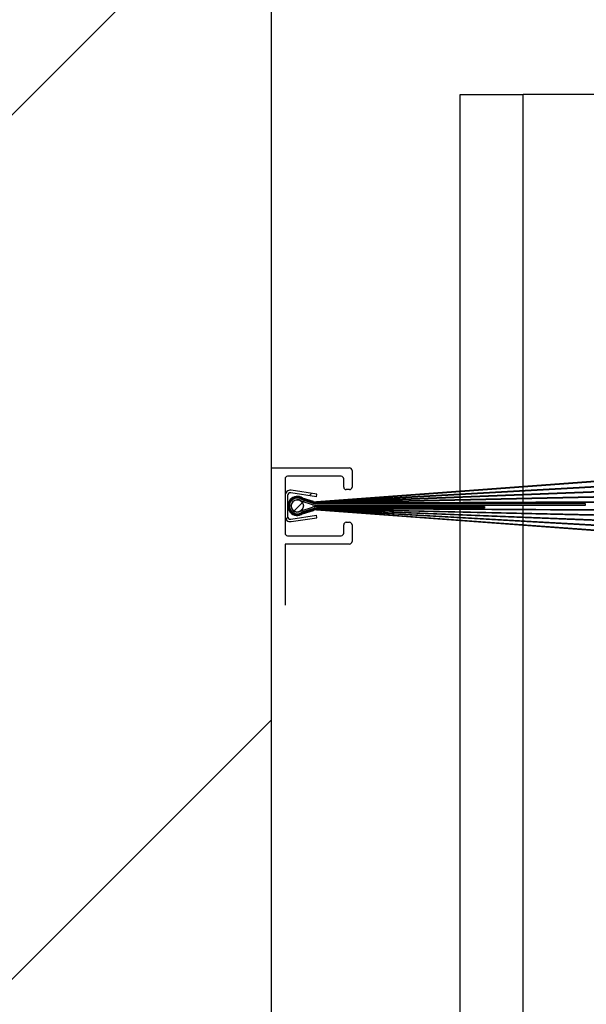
# Model space of a CAD drawing. Header units: inches. Extents: x 170 to 284, y 215 to 248.
# Tile 479 of 656: x 210.576 to 210.692, y 224.158 to 224.36. Entities that reach past the tile are written whole.
import ezdxf

# ---------------------------------------------------------------- set-up
doc = ezdxf.new("R2010")
doc.units = ezdxf.units.IN
doc.header["$LTSCALE"] = 0.25
doc.header["$MEASUREMENT"] = 0
doc.layers.add('RH FRONT OF HOOD', color=7, linetype='Continuous')
pattern_1 = [(45, (200.7563139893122, 218.4993357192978), (-0.03026527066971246, 0.03026527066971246), [])]

msp = doc.modelspace()

# ---------------------------------------------------------------- hatches: boundary and pattern name
at = {"layer": 'RH FRONT OF HOOD'}
h = msp.add_hatch(dxfattribs=at)
h.set_pattern_fill('ANSI31', color=256, style=0)
h.set_pattern_definition([(45, (1.325744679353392, 14.73780338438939), (-0.08838834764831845, 0.08838834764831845), [])])
h.paths.add_polyline_path([(210.1121593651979, 224.1133359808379), (210.6277843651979, 224.1133359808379), (210.6277843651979, 225.5900686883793), (210.3912902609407, 225.5900686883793), (210.3912902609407, 225.6547275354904), (210.3528750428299, 225.5213686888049), (210.3528750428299, 225.5900686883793), (210.1121593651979, 225.5900686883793)])
h = msp.add_hatch(dxfattribs=at)
h.set_pattern_fill('ANSI31', color=256, scale=0.34241245, angle=2.8e-322, style=0)
h.set_pattern_definition(pattern_1)
edge = h.paths.add_edge_path(flags=0)
edge.add_line((210.6362983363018, 224.2612085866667), (210.6341001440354, 224.2619183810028))
edge.add_arc((210.6330224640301, 224.2603371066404), 0.001913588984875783, 415.7245424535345, 664.2754575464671)
edge.add_line((210.6341001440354, 224.258755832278), (210.6362983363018, 224.2594656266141))
edge.add_arc((210.6369401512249, 224.2574779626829), 0.002088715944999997, 450, 467.895222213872, ccw=False)
edge.add_line((210.6369401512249, 224.2595666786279), (210.8082306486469, 224.246919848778))
edge.add_line((210.8082306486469, 224.246919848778), (210.8082306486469, 224.2468044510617))
edge.add_line((210.8082306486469, 224.2468044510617), (210.6369401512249, 224.2595324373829))
edge.add_arc((210.6369401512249, 224.2574779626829), 0.002054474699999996, 450.0000000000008, 467.8952222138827)
edge.add_line((210.6363088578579, 224.2594330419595), (210.6341153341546, 224.2587247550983))
edge.add_arc((210.6330224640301, 224.2603371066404), 0.001947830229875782, 55.87013613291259, 304.1298638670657, ccw=False)
edge.add_line((210.6341153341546, 224.2619494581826), (210.6363088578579, 224.2612411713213))
edge.add_arc((210.6369401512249, 224.2631962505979), 0.0020544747, 252.1047777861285, 270)
edge.add_line((210.6369401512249, 224.2611417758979), (210.8082306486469, 224.2738697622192))
edge.add_line((210.8082306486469, 224.2738697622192), (210.8082306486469, 224.2737543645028))
edge.add_line((210.8082306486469, 224.2737543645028), (210.6369401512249, 224.2611075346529))
edge.add_arc((210.6369401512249, 224.2631962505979), 0.002088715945, 252.1047777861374, 269.9999999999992, ccw=False)
h = msp.add_hatch(dxfattribs=at)
h.set_pattern_fill('ANSI31', color=256, scale=0.34241245, angle=2.8e-322, style=0)
h.set_pattern_definition(pattern_1)
edge = h.paths.add_edge_path(flags=0)
edge.add_line((210.6362772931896, 224.2611434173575), (210.6340696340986, 224.2618562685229))
edge.add_arc((210.6330224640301, 224.2603371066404), 0.001845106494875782, 415.4212030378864, 664.5787969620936)
edge.add_line((210.6340696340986, 224.2588179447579), (210.6362772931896, 224.2595307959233))
edge.add_arc((210.6369401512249, 224.2574779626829), 0.002157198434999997, 450, 467.89522221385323, ccw=False)
edge.add_line((210.6369401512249, 224.2596351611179), (210.8082306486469, 224.249966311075))
edge.add_line((210.8082306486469, 224.249966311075), (210.8082306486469, 224.2498519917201))
edge.add_line((210.8082306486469, 224.2498519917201), (210.6369401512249, 224.2596009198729))
edge.add_arc((210.6369401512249, 224.2574779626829), 0.002122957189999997, 450.0000000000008, 467.895222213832)
edge.add_line((210.6362878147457, 224.2594982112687), (210.6340849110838, 224.2587868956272))
edge.add_arc((210.6330224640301, 224.2603371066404), 0.001879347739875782, 55.574959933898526, 304.4250400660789, ccw=False)
edge.add_line((210.6340849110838, 224.2618873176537), (210.6362878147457, 224.2611760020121))
edge.add_arc((210.6369401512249, 224.2631962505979), 0.00212295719, 252.1047777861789, 270)
edge.add_line((210.6369401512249, 224.2610732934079), (210.8082306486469, 224.2708222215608))
edge.add_line((210.8082306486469, 224.2708222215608), (210.8082306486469, 224.2707079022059))
edge.add_line((210.8082306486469, 224.2707079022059), (210.6369401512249, 224.2610390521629))
edge.add_arc((210.6369401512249, 224.2631962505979), 0.002157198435, 252.10477778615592, 269.9999999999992, ccw=False)
h = msp.add_hatch(dxfattribs=at)
h.set_pattern_fill('ANSI31', color=256, scale=0.34241245, angle=2.8e-322, style=0)
h.set_pattern_definition(pattern_1)
edge = h.paths.add_edge_path(flags=0)
edge.add_line((210.6362562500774, 224.2610782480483), (210.6340389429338, 224.2617942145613))
edge.add_arc((210.6330224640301, 224.2603371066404), 0.001776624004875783, 415.1003613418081, 664.8996386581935)
edge.add_line((210.6340389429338, 224.2588799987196), (210.6362562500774, 224.2595959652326))
edge.add_arc((210.6369401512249, 224.2574779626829), 0.002225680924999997, 450, 467.8952222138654, ccw=False)
edge.add_line((210.6369401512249, 224.2597036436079), (210.8082306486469, 224.2529848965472))
edge.add_line((210.8082306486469, 224.2529848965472), (210.8082306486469, 224.2528712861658))
edge.add_line((210.8082306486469, 224.2528712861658), (210.6369401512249, 224.2596694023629))
edge.add_arc((210.6369401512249, 224.2574779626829), 0.002191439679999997, 450.0000000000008, 467.8952222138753)
edge.add_line((210.6362667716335, 224.259563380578), (210.6340543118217, 224.2588489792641))
edge.add_arc((210.6330224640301, 224.2603371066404), 0.001810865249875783, 55.26307391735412, 304.7369260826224, ccw=False)
edge.add_line((210.6340543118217, 224.2618252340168), (210.6362667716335, 224.2611108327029))
edge.add_arc((210.6369401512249, 224.2631962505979), 0.00219143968, 252.1047777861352, 270)
edge.add_line((210.6369401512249, 224.2610048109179), (210.8082306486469, 224.267802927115))
edge.add_line((210.8082306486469, 224.267802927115), (210.8082306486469, 224.2676893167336))
edge.add_line((210.8082306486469, 224.2676893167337), (210.6369401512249, 224.2609705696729))
edge.add_arc((210.6369401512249, 224.2631962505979), 0.002225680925, 252.10477778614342, 269.9999999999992, ccw=False)
h = msp.add_hatch(dxfattribs=at)
h.set_pattern_fill('ANSI31', color=256, scale=0.34241245, angle=2.8e-322, style=0)
h.set_pattern_definition(pattern_1)
edge = h.paths.add_edge_path(flags=0)
edge.add_line((210.6362352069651, 224.2610130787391), (210.6340080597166, 224.2617322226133))
edge.add_arc((210.6330224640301, 224.2603371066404), 0.001708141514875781, 414.7602667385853, 665.2397332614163)
edge.add_line((210.6340080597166, 224.2589419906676), (210.6362352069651, 224.2596611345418))
edge.add_arc((210.6369401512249, 224.2574779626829), 0.002294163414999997, 450, 467.8952222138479, ccw=False)
edge.add_line((210.6369401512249, 224.2597721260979), (210.8082306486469, 224.2559838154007))
edge.add_line((210.8082306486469, 224.2559838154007), (210.8082306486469, 224.2558731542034))
edge.add_line((210.8082306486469, 224.2558731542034), (210.6369401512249, 224.2597378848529))
edge.add_arc((210.6369401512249, 224.2574779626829), 0.002259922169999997, 450.0000000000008, 467.8952222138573)
edge.add_line((210.6362457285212, 224.2596285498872), (210.6340235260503, 224.2589110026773))
edge.add_arc((210.6330224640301, 224.2603371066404), 0.001742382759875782, 54.93283951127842, 305.067160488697, ccw=False)
edge.add_line((210.6340235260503, 224.2617632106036), (210.6362457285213, 224.2610456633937))
edge.add_arc((210.6369401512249, 224.2631962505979), 0.00225992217, 252.1047777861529, 270)
edge.add_line((210.6369401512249, 224.2609363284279), (210.8082306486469, 224.2648010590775))
edge.add_line((210.8082306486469, 224.2648010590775), (210.8082306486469, 224.2646903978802))
edge.add_line((210.8082306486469, 224.2646903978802), (210.6369401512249, 224.2609020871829))
edge.add_arc((210.6369401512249, 224.2631962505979), 0.002294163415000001, 252.10477778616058, 269.9999999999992, ccw=False)
h = msp.add_hatch(dxfattribs=at)
h.set_pattern_fill('ANSI31', color=256, scale=0.34241245, angle=2.8e-322, style=0)
h.set_pattern_definition(pattern_1)
edge = h.paths.add_edge_path(flags=0)
edge.add_line((210.6370244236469, 224.2627254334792), (210.6369471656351, 224.2622176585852))
edge.add_line((210.6369471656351, 224.2622176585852), (210.631682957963, 224.263018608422))
edge.add_arc((210.6315978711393, 224.2624593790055), 0.0005656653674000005, 441.3487905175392, 540.0000000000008)
edge.add_line((210.6310322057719, 224.2624593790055), (210.6310322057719, 224.2581977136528))
edge.add_arc((210.6315978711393, 224.2581977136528), 0.0005656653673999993, 180, 278.6512094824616)
edge.add_line((210.631682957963, 224.2576384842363), (210.6369471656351, 224.2584394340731))
edge.add_line((210.6369471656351, 224.2584394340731), (210.6370244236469, 224.2579316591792))
edge.add_line((210.6370244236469, 224.2579316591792), (210.6317602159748, 224.2571307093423))
edge.add_arc((210.6315978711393, 224.2581977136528), 0.0010792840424, 179.9999999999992, 278.65120948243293, ccw=False)
edge.add_line((210.6305185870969, 224.2581977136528), (210.6305185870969, 224.2624593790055))
edge.add_arc((210.6315978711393, 224.2624593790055), 0.0010792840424, 441.3487905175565, 540, ccw=False)
edge.add_line((210.6317602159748, 224.263526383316), (210.6370244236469, 224.2627254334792))
h = msp.add_hatch(dxfattribs=at)
h.set_pattern_fill('ANSI31', color=256, scale=0.34241245, angle=2.8e-322, style=0)
h.set_pattern_definition(pattern_1)
edge = h.paths.add_edge_path(flags=0)
edge.add_line((210.6362141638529, 224.2609479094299), (210.6339769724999, 224.2616702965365))
edge.add_arc((210.6330224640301, 224.2603371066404), 0.001639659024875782, 414.3989132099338, 665.6010867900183)
edge.add_line((210.6339769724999, 224.2590039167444), (210.6362141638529, 224.259726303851))
edge.add_arc((210.6369401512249, 224.2574779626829), 0.002362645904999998, 450, 467.8952222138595, ccw=False)
edge.add_line((210.6369401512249, 224.2598406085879), (210.8082306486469, 224.2589715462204))
edge.add_line((210.8082306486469, 224.2589715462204), (210.8082306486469, 224.2588587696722))
edge.add_line((210.8082306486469, 224.2588587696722), (210.6369401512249, 224.2598063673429))
edge.add_arc((210.6369401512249, 224.2574779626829), 0.002328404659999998, 450.0000000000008, 467.8952222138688)
edge.add_line((210.636224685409, 224.2596937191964), (210.6339925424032, 224.2589729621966))
edge.add_arc((210.6330224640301, 224.2603371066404), 0.001673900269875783, 54.58238398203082, 305.4176160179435, ccw=False)
edge.add_line((210.6339925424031, 224.2617012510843), (210.636224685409, 224.2609804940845))
edge.add_arc((210.6369401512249, 224.2631962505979), 0.00232840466, 252.1047777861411, 270)
edge.add_line((210.6369401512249, 224.2608678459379), (210.8082306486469, 224.2618154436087))
edge.add_line((210.8082306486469, 224.2618154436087), (210.8082306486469, 224.2617026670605))
edge.add_line((210.8082306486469, 224.2617026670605), (210.6369401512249, 224.2608336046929))
edge.add_arc((210.6369401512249, 224.2631962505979), 0.002362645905, 252.1047777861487, 269.9999999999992, ccw=False)
h = msp.add_hatch(dxfattribs=at)
h.set_pattern_fill('ANSI31', color=256, scale=0.34241245, angle=2.8e-322, style=0)
h.set_pattern_definition(pattern_1)
edge = h.paths.add_edge_path(flags=0)
edge.add_line((210.6369401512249, 224.2602172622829), (210.6712656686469, 224.2602172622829))
edge.add_line((210.6712656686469, 224.2602172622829), (210.6712656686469, 224.2598748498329))
edge.add_line((210.6712656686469, 224.2598748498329), (210.6369401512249, 224.2598748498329))
edge.add_arc((210.6369401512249, 224.2574779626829), 0.002396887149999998, 450.0000000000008, 467.895222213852)
edge.add_line((210.6362036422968, 224.2597588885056), (210.6339613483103, 224.2590348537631))
edge.add_arc((210.6330224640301, 224.2603371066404), 0.001605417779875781, 54.209555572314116, 305.7904444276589, ccw=False)
edge.add_line((210.6339613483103, 224.2616393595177), (210.6362036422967, 224.2609153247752))
edge.add_arc((210.6369401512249, 224.2631962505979), 0.00239688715, 252.1047777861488, 270)
edge.add_line((210.6369401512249, 224.2607993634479), (210.6918104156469, 224.2607993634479))
edge.add_line((210.6918104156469, 224.2607993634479), (210.6918104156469, 224.2604569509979))
edge.add_line((210.6918104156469, 224.2604569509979), (210.6369401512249, 224.2604569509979))
edge.add_arc((210.6369401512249, 224.2631962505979), 0.0027392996, 252.1047777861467, 269.9999999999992, ccw=False)
edge.add_line((210.6360984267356, 224.2605894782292), (210.6338016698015, 224.2613310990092))
edge.add_arc((210.6330224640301, 224.2603371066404), 0.001263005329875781, 411.9065615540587, 668.0934384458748)
edge.add_line((210.6338016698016, 224.2593431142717), (210.6360984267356, 224.2600847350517))
edge.add_arc((210.6369401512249, 224.2574779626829), 0.002739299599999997, 450, 467.8952222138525, ccw=False)
h = msp.add_hatch(dxfattribs=at)
h.set_pattern_fill('ANSI31', color=256, scale=0.34241245, angle=2.8e-322, style=0)
h.set_pattern_definition(pattern_1)
edge = h.paths.add_edge_path(flags=0)
edge.add_arc((210.6330224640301, 224.2603371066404), 0.001246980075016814, 180, 540, ccw=False)

# ---------------------------------------------------------------- linework, layer by layer
for p, q in [((210.6277792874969, 220.0917137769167), (210.6277792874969, 225.5747237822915)), ((210.6277792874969, 224.2681184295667), (210.6277792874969, 225.0592623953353)), ((210.6663006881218, 224.263323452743), (210.6663006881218, 224.3444764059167)), ((210.6663006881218, 224.3444764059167), (210.6791411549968, 224.3444764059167)), ((210.7238698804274, 224.3444764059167), (210.6791411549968, 224.3444764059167)), ((210.6791411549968, 224.2642775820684), (210.6791411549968, 224.3444764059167)), ((210.8082306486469, 224.2738697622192), (210.6369401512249, 224.2611417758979)), ((210.6369401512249, 224.2611075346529), (210.8082306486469, 224.2737543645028)), ((210.8082306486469, 224.2708222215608), (210.6369401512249, 224.2610732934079)), ((210.6369401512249, 224.2610390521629), (210.8082306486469, 224.2707079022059)), ((210.6277792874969, 224.2681184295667), (210.6436792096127, 224.2681184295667)), ((210.6277792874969, 224.2417526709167), (210.6277792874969, 224.2681184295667)), ((210.8082306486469, 224.267802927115), (210.6369401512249, 224.2610048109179)), ((210.6369401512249, 224.2609705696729), (210.8082306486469, 224.2676893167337)), ((210.6305185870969, 224.2658704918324), (210.6305185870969, 224.2547866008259)), ((210.6419671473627, 224.2664063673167), (210.6310544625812, 224.2664063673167)), ((210.6425030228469, 224.2642029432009), (210.6425030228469, 224.2658704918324)), ((210.6442150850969, 224.2675825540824), (210.6442150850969, 224.2642029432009)), ((210.8082306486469, 224.2648010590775), (210.6369401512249, 224.2609363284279)), ((210.6369401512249, 224.2609020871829), (210.8082306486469, 224.2646903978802)), ((210.6436792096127, 224.2636670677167), (210.6430388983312, 224.2636670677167)), ((210.6791411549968, 224.2634751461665), (210.6791411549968, 224.2642233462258)), ((210.6305185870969, 224.2624593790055), (210.6305185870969, 224.2581977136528)), ((210.6310322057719, 224.2624593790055), (210.6310322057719, 224.2581977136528)), ((210.6369471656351, 224.2622176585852), (210.631682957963, 224.263018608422)), ((210.6370244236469, 224.2627254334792), (210.6317602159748, 224.263526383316)), ((210.6339613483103, 224.2616393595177), (210.6362036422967, 224.2609153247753)), ((210.6339769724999, 224.2616702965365), (210.6362141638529, 224.2609479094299)), ((210.636224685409, 224.2609804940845), (210.6339925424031, 224.2617012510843)), ((210.6340080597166, 224.2617322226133), (210.6362352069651, 224.2610130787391)), ((210.6362457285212, 224.2610456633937), (210.6340235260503, 224.2617632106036)), ((210.6340389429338, 224.2617942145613), (210.6362562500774, 224.2610782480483)), ((210.6362667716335, 224.2611108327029), (210.6340543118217, 224.2618252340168)), ((210.6340696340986, 224.2618562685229), (210.6362772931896, 224.2611434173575)), ((210.6362878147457, 224.2611760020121), (210.6340849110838, 224.2618873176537)), ((210.6341001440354, 224.2619183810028), (210.6362983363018, 224.2612085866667)), ((210.6363088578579, 224.2612411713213), (210.6341153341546, 224.2619494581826)), ((210.8082306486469, 224.2618154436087), (210.6369401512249, 224.2608678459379)), ((210.6369401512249, 224.2608336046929), (210.8082306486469, 224.2617026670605)), ((210.6369471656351, 224.2622176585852), (210.6370244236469, 224.2627254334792)), ((210.6663006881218, 224.2627443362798), (210.6663006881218, 224.2632753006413)), ((210.6663006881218, 224.2621700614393), (210.6663006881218, 224.2626963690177)), ((210.6663006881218, 224.2615987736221), (210.6663006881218, 224.2621222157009)), ((210.6791411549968, 224.2626796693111), (210.6791411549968, 224.2634211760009)), ((210.6791411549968, 224.2618884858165), (210.6791411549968, 224.262625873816)), ((210.6791411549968, 224.2611013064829), (210.6791411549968, 224.2618354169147)), ((210.6360984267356, 224.2605894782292), (210.6338016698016, 224.2613310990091)), ((210.6338016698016, 224.2593431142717), (210.6360984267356, 224.2600847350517)), ((210.6362036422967, 224.2597588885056), (210.6339613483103, 224.2590348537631)), ((210.6362141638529, 224.259726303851), (210.6339769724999, 224.2590039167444)), ((210.6339925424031, 224.2589729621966), (210.636224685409, 224.2596937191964)), ((210.6362352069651, 224.2596611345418), (210.6340080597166, 224.2589419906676)), ((210.6340235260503, 224.2589110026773), (210.6362457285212, 224.2596285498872)), ((210.6362562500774, 224.2595959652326), (210.6340389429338, 224.2588799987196)), ((210.6340543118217, 224.2588489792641), (210.6362667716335, 224.259563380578)), ((210.6369401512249, 224.2607993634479), (210.6918104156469, 224.2607993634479)), ((210.6918104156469, 224.2604569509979), (210.6369401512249, 224.2604569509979)), ((210.6369401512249, 224.2602172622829), (210.6712656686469, 224.2602172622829)), ((210.6712656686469, 224.2598748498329), (210.6369401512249, 224.2598748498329)), ((210.8082306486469, 224.2589715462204), (210.6369401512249, 224.2598406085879)), ((210.6369401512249, 224.2598063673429), (210.8082306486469, 224.2588587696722)), ((210.8082306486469, 224.2559838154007), (210.6369401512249, 224.2597721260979)), ((210.6369401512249, 224.2597378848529), (210.8082306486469, 224.2558731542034)), ((210.8082306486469, 224.2529848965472), (210.6369401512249, 224.2597036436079)), ((210.6369401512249, 224.2596694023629), (210.8082306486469, 224.2528712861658)), ((210.8082306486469, 224.249966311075), (210.6369401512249, 224.2596351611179)), ((210.6369401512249, 224.2596009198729), (210.8082306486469, 224.2498519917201)), ((210.8082306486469, 224.246919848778), (210.6369401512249, 224.2595666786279)), ((210.6663006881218, 224.2610302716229), (210.6663006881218, 224.261551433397)), ((210.6663006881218, 224.2607993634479), (210.6663006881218, 224.26098256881)), ((210.6663006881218, 224.2602172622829), (210.6663006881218, 224.2604569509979)), ((210.6663006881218, 224.2596916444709), (210.6663006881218, 224.2598748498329)), ((210.6663006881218, 224.2591227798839), (210.6663006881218, 224.2596439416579)), ((210.6712656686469, 224.2602172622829), (210.6712656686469, 224.2598748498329)), ((210.6791411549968, 224.2607993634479), (210.6791411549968, 224.2610477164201)), ((210.6791411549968, 224.2596264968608), (210.6791411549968, 224.2604569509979)), ((210.6791411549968, 224.2588387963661), (210.6791411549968, 224.259572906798)), ((210.6918104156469, 224.2607993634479), (210.6918104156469, 224.2604569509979)), ((210.631682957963, 224.2576384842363), (210.6369471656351, 224.2584394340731)), ((210.6317602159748, 224.2571307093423), (210.6370244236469, 224.2579316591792)), ((210.6362772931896, 224.2595307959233), (210.6340696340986, 224.2588179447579)), ((210.6340849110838, 224.2587868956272), (210.6362878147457, 224.2594982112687)), ((210.6362983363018, 224.2594656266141), (210.6341001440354, 224.258755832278)), ((210.6341153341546, 224.2587247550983), (210.6363088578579, 224.2594330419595)), ((210.6369401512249, 224.2595324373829), (210.8082306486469, 224.2468044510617)), ((210.6370244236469, 224.2579316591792), (210.6369471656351, 224.2584394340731)), ((210.6663006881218, 224.25855199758), (210.6663006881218, 224.2590754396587)), ((210.6663006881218, 224.2579778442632), (210.6663006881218, 224.2585041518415)), ((210.6663006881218, 224.2573989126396), (210.6663006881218, 224.257929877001)), ((210.6791411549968, 224.2580483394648), (210.6791411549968, 224.2587857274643)), ((210.6791411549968, 224.2572530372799), (210.6791411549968, 224.2579945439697)), ((210.6425030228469, 224.2547866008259), (210.6425030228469, 224.2564541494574)), ((210.6430388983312, 224.2569900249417), (210.6436792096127, 224.2569900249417)), ((210.6442150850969, 224.2564541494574), (210.6442150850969, 224.2530745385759)), ((210.6663006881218, 220.0917137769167), (210.6663006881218, 224.2573507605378)), ((210.6791411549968, 224.256450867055), (210.6791411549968, 224.2571990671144)), ((210.6791411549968, 220.0917137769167), (210.6791411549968, 224.2563966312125)), ((210.6310544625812, 224.2542507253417), (210.6419671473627, 224.2542507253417)), ((210.6305185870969, 224.2525386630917), (210.6305185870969, 224.2400406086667)), ((210.6436792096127, 224.2525386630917), (210.6305185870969, 224.2525386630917)), ((210.6277792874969, 220.1328032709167), (210.6277792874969, 224.2400406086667))]:
    msp.add_line(p, q, dxfattribs=at)
msp.add_circle((210.6330224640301, 224.2603371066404), 0.001246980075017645, dxfattribs=at)
for centre, radius, start, end in [((210.6436792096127, 224.2675825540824), 0.0005358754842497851, 0, 90), ((210.6310544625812, 224.2658704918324), 0.0005358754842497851, 90, 180), ((210.6419671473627, 224.2658704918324), 0.0005358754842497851, 0, 90), ((210.6430388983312, 224.2642029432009), 0.0005358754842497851, 180, 270), ((210.6436792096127, 224.2642029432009), 0.0005358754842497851, 270, 0), ((210.6315978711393, 224.2624593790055), 0.001079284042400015, 81.34879051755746, 180), ((210.6315978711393, 224.2624593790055), 0.0005656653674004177, 81.34879051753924, 180), ((210.6330224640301, 224.2603371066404), 0.001947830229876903, 55.87013613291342, 304.1298638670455), ((210.6330224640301, 224.2603371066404), 0.001913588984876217, 55.72454245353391, 304.2754575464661), ((210.6330224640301, 224.2603371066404), 0.001879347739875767, 55.57495993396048, 304.4250400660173), ((210.6330224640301, 224.2603371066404), 0.001845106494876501, 55.42120303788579, 304.578796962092), ((210.6330224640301, 224.2603371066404), 0.001810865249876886, 55.26307391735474, 304.7369260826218), ((210.6330224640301, 224.2603371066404), 0.001776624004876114, 55.10036134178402, 304.8996386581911), ((210.6330224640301, 224.2603371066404), 0.00174238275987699, 54.93283951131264, 305.0671604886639), ((210.6330224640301, 224.2603371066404), 0.001708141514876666, 54.76026673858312, 305.2397332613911), ((210.6330224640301, 224.2603371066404), 0.001673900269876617, 54.58238398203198, 305.4176160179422), ((210.6330224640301, 224.2603371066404), 0.001639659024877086, 54.3989132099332, 305.6010867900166), ((210.6330224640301, 224.2603371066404), 0.001605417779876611, 54.20955557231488, 305.7904444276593), ((210.6330224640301, 224.2603371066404), 0.001263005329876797, 51.90656155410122, 308.0934384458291), ((210.6369401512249, 224.2631962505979), 0.002739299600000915, 252.1047777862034, 270), ((210.6369401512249, 224.2574779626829), 0.002739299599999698, 90, 107.8952222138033), ((210.6369401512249, 224.2631962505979), 0.002396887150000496, 252.1047777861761, 270), ((210.6369401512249, 224.2574779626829), 0.00239688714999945, 90, 107.8952222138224), ((210.6369401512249, 224.2631962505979), 0.002362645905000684, 252.1047777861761, 270), ((210.6369401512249, 224.2574779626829), 0.002362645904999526, 90, 107.8952222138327), ((210.6369401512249, 224.2631962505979), 0.002328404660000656, 252.1047777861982, 270), ((210.6369401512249, 224.2574779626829), 0.002328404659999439, 90, 107.8952222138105), ((210.6369401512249, 224.2631962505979), 0.002294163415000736, 252.1047777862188, 270), ((210.6369401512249, 224.2574779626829), 0.002294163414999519, 90, 107.8952222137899), ((210.6369401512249, 224.2631962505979), 0.002259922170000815, 252.1047777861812, 270), ((210.6369401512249, 224.2574779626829), 0.002259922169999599, 90, 107.8952222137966), ((210.6369401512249, 224.2631962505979), 0.002225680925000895, 252.1047777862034, 270), ((210.6369401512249, 224.2574779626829), 0.002225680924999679, 90, 107.8952222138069), ((210.6369401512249, 224.2631962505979), 0.002191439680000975, 252.1047777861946, 270), ((210.6369401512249, 224.2574779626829), 0.002191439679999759, 90, 107.8952222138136), ((210.6369401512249, 224.2631962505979), 0.002157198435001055, 252.1047777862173, 270), ((210.6369401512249, 224.2574779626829), 0.002157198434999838, 90, 107.8952222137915), ((210.6369401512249, 224.2631962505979), 0.00212295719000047, 252.1047777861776, 270), ((210.6369401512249, 224.2574779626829), 0.002122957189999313, 90, 107.8952222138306), ((210.6369401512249, 224.2631962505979), 0.002088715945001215, 252.1047777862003, 270), ((210.6369401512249, 224.2574779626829), 0.002088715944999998, 90, 107.8952222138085), ((210.6369401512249, 224.2631962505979), 0.002054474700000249, 252.1047777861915, 270), ((210.6315978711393, 224.2581977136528), 0.001079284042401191, 180, 278.6512094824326), ((210.6315978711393, 224.2581977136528), 0.0005656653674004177, 180, 278.6512094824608), ((210.6369401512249, 224.2574779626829), 0.002054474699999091, 90, 107.8952222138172), ((210.6430388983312, 224.2564541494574), 0.0005358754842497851, 90, 180), ((210.6436792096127, 224.2564541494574), 0.0005358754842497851, 0, 90), ((210.6310544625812, 224.2547866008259), 0.0005358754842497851, 180, 270), ((210.6419671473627, 224.2547866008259), 0.0005358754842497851, 270, 0), ((210.6436792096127, 224.2530745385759), 0.0005358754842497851, 270, 0)]:
    msp.add_arc(centre, radius, start, end, dxfattribs=at)

doc.saveas('drawing.dxf')
